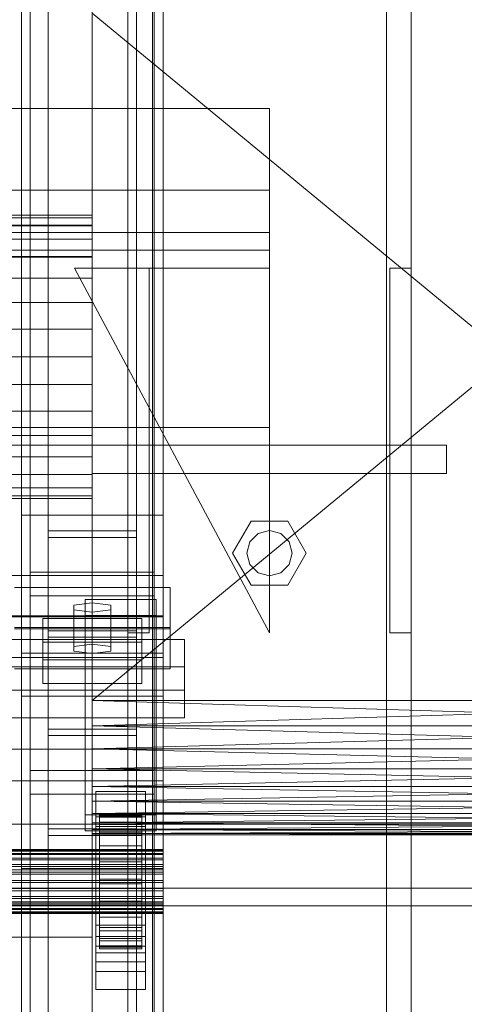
# Model space of a CAD drawing. Header units: millimetres. Extents: x -2233 to 61924, y -68080 to 6847.
# Tile 372 of 656: x 1460 to 1585, y -33416 to -33138. Entities that reach past the tile are written whole.
import ezdxf

# ---------------------------------------------------------------- set-up
doc = ezdxf.new("R2010")
doc.units = ezdxf.units.MM
for name, color, linetype, lineweight in [('COTAS_O', 1, 'Continuous', 0), ('frontal_C03', 7, 'Continuous', 0), ('frontal_secador', 7, 'Continuous', 0)]:
    doc.layers.add(name, color=color, linetype=linetype, lineweight=lineweight)
doc.dimstyles.new('R19_100', dxfattribs={"dimtxt": 250, "dimasz": 150, "dimexe": 150, "dimexo": 80, "dimgap": 100, "dimtad": 1, "dimtih": 1, "dimtoh": 1, "dimdsep": 46, "dimcen": 0.09, "dimadec": 0, "dimazin": 0, "dimtfac": 1, "dimtdec": 4, "dimtofl": 0, "dimtmove": 0, "dimatfit": 3, "dimfxl": 1, "dimtolj": 1, "dimtzin": 0, "dimarcsym": 0})

# ---------------------------------------------------------------- blocks, each defined once
blk = doc.blocks.new('DIM_R27_52')
at = {"layer": 'COTAS_O'}
for p, q in [((-1725, -33700), (-1575, -33655)), ((1725, -33700), (1575, -33655)), ((-1725, -34400), (-1725, -33700)), ((-1725, -33700), (1725, -33700)), ((-1725, -33700), (-1575, -33745)), ((1725, -33700), (1575, -33745)), ((1725, -34400), (1725, -33700))]:
    blk.add_line(p, q, dxfattribs=at)
blk.add_text('3450 O', height=250, dxfattribs=at).set_placement((0, -33600))

msp = doc.modelspace()

# ---------------------------------------------------------------- linework, layer by layer
at = {"layer": 'frontal_C03'}
for p, q in [((1500, -32314.944), (1500, -34875.113)), ((1500, -34879.011), (1500, -32318.841)), ((1467.5, -33340.464), (1467.5, -32745.504)), ((1492.5, -32745.504), (1492.5, -33340.464)), ((1467.5, -33366.821), (1467.5, -32771.861)), ((1492.5, -33366.821), (1492.5, -32771.861)), ((1480, -32849.435), (1480, -33196.342)), ((1480, -33205.325), (1480, -32858.418)), ((1490, -35975), (1490, -32996.942)), ((1497, -35975), (1497, -32996.942)), ((1563, -35975), (1563, -32996.942)), ((1570, -35975), (1570, -32996.942)), ((1460, -33278.176), (1460, -33008.685)), ((1500, -33008.685), (1500, -33278.176)), ((1462.5, -33350.274), (1462.5, -33024.805)), ((1497.5, -33024.805), (1497.5, -33350.274)), ((1462.5, -33357.011), (1462.5, -33031.542)), ((1497.5, -33357.011), (1497.5, -33031.542)), ((1460, -33317.154), (1460, -33047.663)), ((1500, -33317.154), (1500, -33047.663)), ((1460, -33329.281), (1460, -33059.789)), ((1500, -33059.789), (1500, -33329.281)), ((1460, -33378.004), (1460, -33108.512)), ((1500, -33378.004), (1500, -33108.512)), ((1480, -33118.927), (1480, -33465.833)), ((1480, -33474.816), (1480, -33127.91)), ((1430, -33163.387), (1530, -33163.387)), ((1530, -33163.387), (1530, -33186.434)), ((1530, -33163.387), (1530, -33198.434)), ((1530, -33186.434), (1430, -33186.434)), ((1530, -33198.434), (1530, -33186.434)), ((1480, -33196.342), (1440, -33196.342)), ((1480, -33205.325), (1480, -33196.342)), ((1530, -33198.434), (-1530, -33198.434)), ((1430, -33198.434), (1530, -33198.434)), ((1530, -33198.434), (1530, -33203.434)), ((1530, -33203.434), (-1530, -33203.434)), ((1530, -33203.434), (1530, -33253.434)), ((1440, -33205.325), (1480, -33205.325)), ((1530, -33311.434), (1475, -33208.434)), ((1475, -33208.434), (1530, -33208.434)), ((1490, -33311.434), (1490, -33208.434)), ((1490, -33208.434), (1496, -33208.434)), ((1496, -33311.434), (1496, -33208.434)), ((1530, -33208.434), (1530, -33311.434)), ((1564, -33311.434), (1564, -33208.434)), ((1564, -33208.434), (1570, -33208.434)), ((1570, -33311.434), (1570, -33208.434)), ((1530, -33253.434), (-1530, -33253.434)), ((1530, -33253.434), (1530, -33258.434)), ((1530, -33258.434), (-1530, -33258.434)), ((1480, -33258.434), (1580, -33258.434)), ((1480, -33266.434), (1480, -33258.434)), ((1580, -33266.434), (1580, -33258.434)), ((1480, -33266.434), (1580, -33266.434)), ((1490, -33266.434), (1497, -33266.434)), ((1490, -35975), (1490, -33266.434)), ((1497, -35975), (1497, -33266.434)), ((1497, -33266.434), (1563, -33266.434)), ((1563, -33266.434), (1570, -33266.434)), ((1563, -35975), (1563, -33266.434)), ((1570, -35975), (1570, -33266.434)), ((1500, -33278.176), (1460, -33278.176)), ((1460, -33278.176), (1460, -33317.154)), ((1460, -33547.668), (1460, -33278.176)), ((1500, -33317.154), (1500, -33278.176)), ((1500, -33278.176), (1500, -33547.668)), ((1519.6, -33288.934), (1524.8, -33279.927)), ((1524.8, -33279.927), (1535.2, -33279.927)), ((1526.8, -33283.391), (1530, -33282.534)), ((1530, -33282.534), (1533.2, -33283.391)), ((1535.2, -33279.927), (1540.4, -33288.934)), ((1467.5, -33312.65), (1467.5, -33282.68)), ((1467.5, -33282.68), (1492.5, -33282.68)), ((1467.5, -33282.68), (1467.5, -33338.657)), ((1492.5, -33284.487), (1467.5, -33284.487)), ((1467.5, -33284.487), (1467.5, -33310.844)), ((1467.5, -33879.447), (1467.5, -33284.487)), ((1492.5, -33282.68), (1492.5, -33312.65)), ((1492.5, -33338.657), (1492.5, -33282.68)), ((1492.5, -33310.844), (1492.5, -33284.487)), ((1492.5, -33284.487), (1492.5, -33879.447)), ((1524.457, -33285.734), (1526.8, -33283.391)), ((1533.2, -33283.391), (1535.543, -33285.734)), ((1523.6, -33288.934), (1524.457, -33285.734)), ((1535.543, -33285.734), (1536.4, -33288.934)), ((1524.8, -33297.94), (1519.6, -33288.934)), ((1524.457, -33292.134), (1523.6, -33288.934)), ((1540.4, -33288.934), (1535.2, -33297.94)), ((1536.4, -33288.934), (1535.543, -33292.134)), ((1526.8, -33294.476), (1524.457, -33292.134)), ((1535.543, -33292.134), (1533.2, -33294.476)), ((-1500, -33295.272), (1500, -33295.272)), ((1462.5, -33301.034), (1462.5, -33294.297)), ((1462.5, -33294.297), (1497.5, -33294.297)), ((1462.5, -33619.765), (1462.5, -33294.297)), ((1497.5, -33294.297), (1497.5, -33301.034)), ((1497.5, -33294.297), (1497.5, -33619.765)), ((1500, -33295.272), (1500, -33306.68)), ((1500, -33295.272), (1500, -33306.965)), ((1530, -33295.334), (1526.8, -33294.476)), ((1533.2, -33294.476), (1530, -33295.334)), ((1458, -33298.659), (1502, -33298.659)), ((1502, -33298.659), (1502, -33309.888)), ((1502, -33298.659), (1502, -33310.353)), ((1535.2, -33297.94), (1524.8, -33297.94)), ((1497.5, -33301.034), (1462.5, -33301.034)), ((1462.5, -33626.502), (1462.5, -33301.034)), ((1478, -33306.519), (1478, -33302.028)), ((1478, -33302.028), (1498, -33302.028)), ((1478, -33362.834), (1478, -33302.028)), ((1497.5, -33626.502), (1497.5, -33301.034)), ((1498, -33302.028), (1498, -33306.519)), ((1498, -33302.028), (1498, -33362.834)), ((1480, -33302.926), (1474.804, -33303.6)), ((1474.804, -33303.6), (1474.804, -33304.947)), ((1474.804, -33315.293), (1474.804, -33303.6)), ((1485.196, -33303.6), (1480, -33302.926)), ((1480, -33314.62), (1480, -33302.926)), ((1485.196, -33304.947), (1485.196, -33303.6)), ((1485.196, -33315.293), (1485.196, -33303.6)), ((1500, -33306.68), (-1500, -33306.68)), ((1500, -33306.965), (-1500, -33306.965)), ((1466, -33314.089), (1466, -33307.352)), ((1466, -33307.352), (1494, -33307.352)), ((1466, -33319.045), (1466, -33307.352)), ((1474.804, -33304.947), (1480, -33305.621)), ((1474.804, -33316.641), (1474.804, -33304.947)), ((1498, -33306.519), (1478, -33306.519)), ((1478, -33306.519), (1478, -33367.325)), ((1480, -33305.621), (1485.196, -33304.947)), ((1480, -33305.621), (1480, -33317.314)), ((1485.196, -33316.641), (1485.196, -33304.947)), ((1494, -33307.352), (1494, -33314.089)), ((1494, -33307.352), (1494, -33319.045)), ((1498, -33367.325), (1498, -33306.519)), ((1500, -33318.373), (1500, -33306.68)), ((1500, -33318.373), (1500, -33306.965)), ((1502, -33309.888), (1458, -33309.888)), ((1502, -33310.353), (1458, -33310.353)), ((1502, -33321.581), (1502, -33309.888)), ((1502, -33321.581), (1502, -33310.353)), ((1467.5, -33310.844), (1492.5, -33310.844)), ((1467.5, -33905.804), (1467.5, -33310.844)), ((1492.5, -33312.65), (1467.5, -33312.65)), ((1467.5, -33312.65), (1467.5, -33368.627)), ((1496, -33311.434), (1490, -33311.434)), ((1492.5, -33905.804), (1492.5, -33310.844)), ((1492.5, -33312.65), (1492.5, -33368.627)), ((1570, -33311.434), (1564, -33311.434)), ((1454, -33313.278), (1506, -33313.278)), ((1494, -33314.089), (1466, -33314.089)), ((1466, -33314.089), (1466, -33325.782)), ((1474.804, -33315.293), (1480, -33314.62)), ((1474.804, -33316.641), (1474.804, -33315.293)), ((1480, -33314.62), (1485.196, -33315.293)), ((1485.196, -33315.293), (1485.196, -33316.641)), ((1494, -33325.782), (1494, -33314.089)), ((1506, -33313.278), (1506, -33327.651)), ((1506, -33313.278), (1506, -33321.074)), ((-1500, -33318.373), (1500, -33318.373)), ((1460, -33317.154), (1500, -33317.154)), ((1460, -33586.646), (1460, -33317.154)), ((1480, -33317.314), (1474.804, -33316.641)), ((1485.196, -33316.641), (1480, -33317.314)), ((1500, -33586.646), (1500, -33317.154)), ((1506, -33321.074), (1454, -33321.074)), ((1494, -33319.045), (1466, -33319.045)), ((1466, -33319.045), (1466, -33325.782)), ((1494, -33325.782), (1494, -33319.045)), ((1506, -33335.447), (1506, -33321.074)), ((1458, -33321.581), (1502, -33321.581)), ((1466, -33325.782), (1494, -33325.782)), ((1506, -33327.651), (1454, -33327.651)), ((1500, -33329.281), (1460, -33329.281)), ((1460, -33329.281), (1460, -33378.004)), ((1460, -33598.772), (1460, -33329.281)), ((1500, -33378.004), (1500, -33329.281)), ((1500, -33329.281), (1500, -33598.772)), ((1506, -33335.447), (1506, -33327.651)), ((1454, -33335.447), (1506, -33335.447)), ((1492.5, -33338.657), (1467.5, -33338.657)), ((1467.5, -33338.657), (1467.5, -33368.627)), ((1467.5, -33366.821), (1467.5, -33340.464)), ((1467.5, -33340.464), (1492.5, -33340.464)), ((1492.5, -33368.627), (1492.5, -33338.657)), ((1492.5, -33340.464), (1492.5, -33366.821)), ((-1500, -33344.278), (1500, -33344.278)), ((1500, -33344.278), (1500, -33353.261)), ((1500, -33344.278), (1500, -33378.384)), ((1497.5, -33350.274), (1462.5, -33350.274)), ((1462.5, -33350.274), (1462.5, -33357.011)), ((1497.5, -33357.011), (1497.5, -33350.274)), ((1500, -33353.261), (-1500, -33353.261)), ((1500, -33387.367), (1500, -33353.261)), ((1462.5, -33357.011), (1497.5, -33357.011)), ((1481, -33358.936), (1481, -33356.241)), ((1481, -33356.241), (1495, -33356.241)), ((1481, -33397.168), (1481, -33356.241)), ((1495, -33356.241), (1495, -33358.936)), ((1495, -33356.241), (1495, -33397.168)), ((1495, -33358.936), (1481, -33358.936)), ((1481, -33358.936), (1481, -33399.863)), ((1495, -33399.863), (1495, -33358.936)), ((1498, -33362.834), (1478, -33362.834)), ((1478, -33362.834), (1478, -33367.325)), ((1482, -33372.651), (1482, -33362.657)), ((1482, -33362.657), (1482, -33363.478)), ((1482, -33362.657), (1494, -33362.657)), ((1482, -33363.131), (1482, -33362.657)), ((1482, -33372.875), (1482, -33363.131)), ((1482, -33363.131), (1494, -33363.131)), ((1482, -33364.866), (1482, -33363.131)), ((1494, -33363.478), (1494, -33362.657)), ((1494, -33362.657), (1494, -33372.651)), ((1494, -33362.657), (1494, -33363.131)), ((1494, -33363.131), (1494, -33372.875)), ((1494, -33363.131), (1494, -33364.866)), ((1498, -33367.325), (1498, -33362.834)), ((1481, -33366.122), (1481, -33363.428)), ((1481, -33363.428), (1495, -33363.428)), ((1481, -33404.355), (1481, -33363.428)), ((1482, -33373.04), (1482, -33363.478)), ((1482, -33363.478), (1482, -33365.536)), ((1482, -33363.478), (1494, -33363.478)), ((1482, -33373.697), (1482, -33364.866)), ((1482, -33364.866), (1494, -33364.866)), ((1482, -33367.745), (1482, -33364.866)), ((1482, -33374.015), (1482, -33365.536)), ((1482, -33365.536), (1482, -33368.693)), ((1482, -33365.536), (1494, -33365.536)), ((1494, -33365.536), (1494, -33363.478)), ((1494, -33363.478), (1494, -33373.04)), ((1494, -33364.866), (1494, -33373.697)), ((1494, -33364.866), (1494, -33367.745)), ((1494, -33368.693), (1494, -33365.536)), ((1494, -33365.536), (1494, -33374.015)), ((1495, -33363.428), (1495, -33366.122)), ((1495, -33363.428), (1495, -33404.355)), ((1492.5, -33366.821), (1467.5, -33366.821)), ((1467.5, -33368.627), (1492.5, -33368.627)), ((1478, -33367.325), (1498, -33367.325)), ((1495, -33366.122), (1481, -33366.122)), ((1481, -33366.122), (1481, -33407.05)), ((1482, -33375.061), (1482, -33367.745)), ((1482, -33367.745), (1494, -33367.745)), ((1482, -33371.571), (1482, -33367.745)), ((1482, -33375.51), (1482, -33368.693)), ((1482, -33368.693), (1482, -33372.732)), ((1482, -33368.693), (1494, -33368.693)), ((1494, -33367.745), (1494, -33375.061)), ((1494, -33367.745), (1494, -33371.571)), ((1494, -33372.732), (1494, -33368.693)), ((1494, -33368.693), (1494, -33375.51)), ((1495, -33407.05), (1495, -33366.122)), ((-1500, -33372.651), (1500, -33372.651)), ((-1500, -33372.875), (1500, -33372.875)), ((-1500, -33373.04), (1500, -33373.04)), ((-1500, -33373.697), (1500, -33373.697)), ((-1500, -33374.015), (1500, -33374.015)), ((1482, -33376.873), (1482, -33371.571)), ((1482, -33371.571), (1494, -33371.571)), ((1482, -33376.083), (1482, -33371.571)), ((1482, -33373.04), (1482, -33372.651)), ((1494, -33372.651), (1482, -33372.651)), ((1482, -33372.651), (1482, -33372.875)), ((1482, -33377.423), (1482, -33372.732)), ((1482, -33372.732), (1482, -33377.378)), ((1482, -33372.732), (1494, -33372.732)), ((1494, -33372.875), (1482, -33372.875)), ((1482, -33372.875), (1482, -33373.697)), ((1482, -33374.015), (1482, -33373.04)), ((1494, -33373.04), (1482, -33373.04)), ((1494, -33373.697), (1482, -33373.697)), ((1482, -33373.697), (1482, -33375.061)), ((1482, -33375.51), (1482, -33374.015)), ((1494, -33374.015), (1482, -33374.015)), ((1494, -33371.571), (1494, -33376.873)), ((1494, -33371.571), (1494, -33376.083)), ((1494, -33372.651), (1494, -33373.04)), ((1494, -33372.875), (1494, -33372.651)), ((1494, -33377.378), (1494, -33372.732)), ((1494, -33372.732), (1494, -33377.423)), ((1494, -33373.697), (1494, -33372.875)), ((1494, -33373.04), (1494, -33374.015)), ((1494, -33375.061), (1494, -33373.697)), ((1494, -33374.015), (1494, -33375.51)), ((1500, -33373.04), (1500, -33372.651)), ((1500, -33372.651), (1500, -33372.875)), ((1500, -33372.875), (1500, -33373.697)), ((1500, -33374.015), (1500, -33373.04)), ((1500, -33373.697), (1500, -33375.061)), ((1500, -33375.51), (1500, -33374.015)), ((-1500, -33375.061), (1500, -33375.061)), ((-1500, -33375.51), (1500, -33375.51)), ((-1500, -33376.873), (1500, -33376.873)), ((1494, -33375.061), (1482, -33375.061)), ((1482, -33375.061), (1482, -33376.873)), ((1482, -33377.423), (1482, -33375.51)), ((1494, -33375.51), (1482, -33375.51)), ((1482, -33379.011), (1482, -33376.083)), ((1482, -33376.083), (1494, -33376.083)), ((1482, -33380.975), (1482, -33376.083)), ((1494, -33376.873), (1482, -33376.873)), ((1482, -33376.873), (1482, -33379.011)), ((1494, -33376.873), (1494, -33375.061)), ((1494, -33375.51), (1494, -33377.423)), ((1494, -33376.083), (1494, -33379.011)), ((1494, -33376.083), (1494, -33380.975)), ((1494, -33379.011), (1494, -33376.873)), ((1500, -33375.061), (1500, -33376.873)), ((1500, -33377.423), (1500, -33375.51)), ((1500, -33376.873), (1500, -33379.011)), ((-1500, -33377.423), (1500, -33377.423)), ((1500, -33378.384), (-1500, -33378.384)), ((-1500, -33379.011), (1500, -33379.011)), ((1500, -33379.624), (-1500, -33379.624)), ((1460, -33378.004), (1500, -33378.004)), ((1460, -33647.495), (1460, -33378.004)), ((1482, -33377.378), (1482, -33379.624)), ((1494, -33377.378), (1482, -33377.378)), ((1482, -33377.378), (1482, -33382.316)), ((1482, -33379.624), (1482, -33377.423)), ((1494, -33377.423), (1482, -33377.423)), ((1494, -33379.011), (1482, -33379.011)), ((1482, -33379.011), (1482, -33381.328)), ((1482, -33379.624), (1494, -33379.624)), ((1482, -33381.963), (1482, -33379.624)), ((1494, -33379.624), (1494, -33377.378)), ((1494, -33382.316), (1494, -33377.378)), ((1494, -33377.423), (1494, -33379.624)), ((1494, -33381.328), (1494, -33379.011)), ((1494, -33379.624), (1494, -33381.963)), ((1500, -33379.624), (1500, -33377.423)), ((1500, -33647.495), (1500, -33378.004)), ((1500, -33387.367), (1500, -33378.384)), ((1500, -33379.011), (1500, -33381.328)), ((1500, -33381.963), (1500, -33379.624)), ((-1500, -33381.328), (1500, -33381.328)), ((-1500, -33381.963), (1500, -33381.963)), ((1482, -33381.328), (1482, -33380.975)), ((1482, -33380.975), (1494, -33380.975)), ((1482, -33385.912), (1482, -33380.975)), ((1494, -33381.328), (1482, -33381.328)), ((1482, -33381.328), (1482, -33383.667)), ((1482, -33384.28), (1482, -33381.963)), ((1482, -33381.963), (1482, -33382.316)), ((1494, -33381.963), (1482, -33381.963)), ((1482, -33382.316), (1482, -33387.207)), ((1482, -33382.316), (1494, -33382.316)), ((1494, -33380.975), (1494, -33381.328)), ((1494, -33380.975), (1494, -33385.912)), ((1494, -33383.667), (1494, -33381.328)), ((1494, -33382.316), (1494, -33381.963)), ((1494, -33381.963), (1494, -33384.28)), ((1494, -33387.207), (1494, -33382.316)), ((1500, -33381.328), (1500, -33383.667)), ((1500, -33384.28), (1500, -33381.963)), ((-1500, -33383.667), (1500, -33383.667)), ((-1500, -33384.28), (1500, -33384.28)), ((1482, -33383.667), (1482, -33385.912)), ((1494, -33383.667), (1482, -33383.667)), ((1482, -33383.667), (1482, -33385.868)), ((1482, -33386.418), (1482, -33384.28)), ((1482, -33384.28), (1482, -33387.207)), ((1494, -33384.28), (1482, -33384.28)), ((1494, -33385.912), (1494, -33383.667)), ((1494, -33385.868), (1494, -33383.667)), ((1494, -33387.207), (1494, -33384.28)), ((1494, -33384.28), (1494, -33386.418)), ((1500, -33383.667), (1500, -33385.868)), ((1500, -33386.418), (1500, -33384.28)), ((-1500, -33385.868), (1500, -33385.868)), ((-1500, -33386.418), (1500, -33386.418)), ((-1500, -33387.367), (1500, -33387.367)), ((-1500, -33387.781), (1500, -33387.781)), ((-1500, -33388.23), (1500, -33388.23)), ((1482, -33385.868), (1482, -33390.559)), ((1494, -33385.868), (1482, -33385.868)), ((1482, -33385.868), (1482, -33387.781)), ((1482, -33385.912), (1494, -33385.912)), ((1482, -33390.559), (1482, -33385.912)), ((1482, -33388.23), (1482, -33386.418)), ((1482, -33386.418), (1482, -33391.72)), ((1494, -33386.418), (1482, -33386.418)), ((1482, -33387.207), (1482, -33391.72)), ((1482, -33387.207), (1494, -33387.207)), ((1482, -33387.781), (1482, -33394.598)), ((1494, -33387.781), (1482, -33387.781)), ((1482, -33387.781), (1482, -33389.276)), ((1482, -33389.594), (1482, -33388.23)), ((1482, -33388.23), (1482, -33395.546)), ((1494, -33388.23), (1482, -33388.23)), ((1494, -33390.559), (1494, -33385.868)), ((1494, -33387.781), (1494, -33385.868)), ((1494, -33385.912), (1494, -33390.559)), ((1494, -33391.72), (1494, -33386.418)), ((1494, -33386.418), (1494, -33388.23)), ((1494, -33391.72), (1494, -33387.207)), ((1494, -33394.598), (1494, -33387.781)), ((1494, -33389.276), (1494, -33387.781)), ((1494, -33395.546), (1494, -33388.23)), ((1494, -33388.23), (1494, -33389.594)), ((1500, -33385.868), (1500, -33387.781)), ((1500, -33388.23), (1500, -33386.418)), ((1500, -33387.781), (1500, -33389.276)), ((1500, -33389.594), (1500, -33388.23)), ((-1500, -33389.276), (1500, -33389.276)), ((-1500, -33389.594), (1500, -33389.594)), ((-1500, -33390.251), (1500, -33390.251)), ((-1500, -33390.416), (1500, -33390.416)), ((-1500, -33390.64), (1500, -33390.64)), ((1440, -33388.418), (1480, -33388.418)), ((1480, -33388.418), (1480, -33397.401)), ((1480, -33388.418), (1480, -33735.325)), ((1482, -33389.276), (1482, -33397.754)), ((1494, -33389.276), (1482, -33389.276)), ((1482, -33389.276), (1482, -33390.251)), ((1482, -33390.416), (1482, -33389.594)), ((1482, -33389.594), (1482, -33398.425)), ((1494, -33389.594), (1482, -33389.594)), ((1482, -33390.251), (1482, -33399.813)), ((1494, -33390.251), (1482, -33390.251)), ((1482, -33390.251), (1482, -33390.64)), ((1482, -33390.64), (1482, -33390.416)), ((1482, -33390.416), (1482, -33400.16)), ((1494, -33390.416), (1482, -33390.416)), ((1482, -33390.559), (1494, -33390.559)), ((1482, -33394.598), (1482, -33390.559)), ((1482, -33390.64), (1482, -33400.634)), ((1494, -33390.64), (1482, -33390.64)), ((1494, -33397.754), (1494, -33389.276)), ((1494, -33390.251), (1494, -33389.276)), ((1494, -33398.425), (1494, -33389.594)), ((1494, -33389.594), (1494, -33390.416)), ((1494, -33399.813), (1494, -33390.251)), ((1494, -33390.64), (1494, -33390.251)), ((1494, -33400.16), (1494, -33390.416)), ((1494, -33390.416), (1494, -33390.64)), ((1494, -33390.559), (1494, -33394.598)), ((1494, -33400.634), (1494, -33390.64)), ((1500, -33389.276), (1500, -33390.251)), ((1500, -33390.416), (1500, -33389.594)), ((1500, -33390.251), (1500, -33390.64)), ((1500, -33390.64), (1500, -33390.416)), ((1482, -33391.72), (1482, -33395.546)), ((1482, -33391.72), (1494, -33391.72)), ((1494, -33395.546), (1494, -33391.72)), ((1481, -33404.351), (1481, -33394.02)), ((1481, -33394.02), (1495, -33394.02)), ((1481, -33401.816), (1481, -33394.02)), ((1482, -33394.598), (1494, -33394.598)), ((1482, -33397.754), (1482, -33394.598)), ((1482, -33395.546), (1482, -33398.425)), ((1482, -33395.546), (1494, -33395.546)), ((1494, -33394.598), (1494, -33397.754)), ((1494, -33398.425), (1494, -33395.546)), ((1495, -33394.02), (1495, -33404.351)), ((1495, -33394.02), (1495, -33401.816)), ((1480, -33397.401), (1440, -33397.401)), ((1480, -33744.308), (1480, -33397.401)), ((1495, -33397.168), (1481, -33397.168)), ((1481, -33397.168), (1481, -33399.863)), ((1482, -33397.754), (1494, -33397.754)), ((1482, -33399.813), (1482, -33397.754)), ((1482, -33398.425), (1482, -33400.16)), ((1482, -33398.425), (1494, -33398.425)), ((1494, -33397.754), (1494, -33399.813)), ((1494, -33400.16), (1494, -33398.425)), ((1495, -33399.863), (1495, -33397.168)), ((1481, -33399.863), (1495, -33399.863)), ((1495, -33401.816), (1481, -33401.816)), ((1481, -33401.816), (1481, -33412.147)), ((1482, -33399.813), (1494, -33399.813)), ((1482, -33400.634), (1482, -33399.813)), ((1482, -33400.16), (1482, -33400.634)), ((1482, -33400.16), (1494, -33400.16)), ((1482, -33400.634), (1494, -33400.634)), ((1494, -33399.813), (1494, -33400.634)), ((1494, -33400.634), (1494, -33400.16)), ((1495, -33412.147), (1495, -33401.816)), ((1481, -33404.351), (1481, -33412.147)), ((1495, -33404.355), (1481, -33404.355)), ((1481, -33404.355), (1481, -33407.05)), ((1495, -33412.147), (1495, -33404.351)), ((1495, -33407.05), (1495, -33404.355)), ((1481, -33407.05), (1495, -33407.05)), ((1481, -33412.147), (1495, -33412.147))]:
    msp.add_line(p, q, dxfattribs=at)
at = {"layer": 'frontal_secador'}
for p, q in [((1480, -33098.5), (1480, -33359)), ((1480, -33354.82), (1480, -33098.5)), ((1480, -33330.5), (1480, -33117.12)), ((1480, -33354.82), (1480, -33117.12)), ((1480, -33122.82), (1480, -33337.72)), ((1480, -33122.82), (1480, -33359)), ((1480, -33330.5), (1480, -33129.28)), ((1480, -33136.5), (1480, -33337.72)), ((1480, -33330.5), (1480, -33136.5)), ((1715, -33330.5), (1480, -33136.5)), ((1715, -33136.5), (1480, -33330.5)), ((1480, -33193.5), (1325, -33193.5)), ((1480, -33194.269), (1480, -33193.5)), ((1480, -33194.269), (1325, -33194.269)), ((1480, -33196.545), (1480, -33194.269)), ((1480, -33196.545), (1325, -33196.545)), ((1480, -33200.241), (1480, -33196.545)), ((1480, -33200.241), (1325, -33200.241)), ((1480, -33205.216), (1480, -33200.241)), ((1480, -33205.216), (1325, -33205.216)), ((1480, -33211.277), (1480, -33205.216)), ((1480, -33211.277), (1325, -33211.277)), ((1480, -33218.193), (1480, -33211.277)), ((1480, -33218.193), (1325, -33218.193)), ((1480, -33225.696), (1480, -33218.193)), ((1480, -33225.696), (1325, -33225.696)), ((1480, -33233.5), (1480, -33225.696)), ((1325, -33233.5), (1480, -33233.5)), ((1480, -33241.304), (1480, -33233.5)), ((1480, -33241.304), (1325, -33241.304)), ((1480, -33241.304), (1480, -33248.807)), ((1480, -33248.807), (1325, -33248.807)), ((1480, -33248.807), (1480, -33255.723)), ((1480, -33255.723), (1325, -33255.723)), ((1480, -33255.723), (1480, -33261.784)), ((1480, -33261.784), (1325, -33261.784)), ((1480, -33261.784), (1480, -33266.759)), ((1480, -33266.759), (1325, -33266.759)), ((1480, -33266.759), (1480, -33270.455)), ((1480, -33270.455), (1325, -33270.455)), ((1480, -33270.455), (1480, -33272.731)), ((1480, -33272.731), (1325, -33272.731)), ((1480, -33273.5), (1325, -33273.5)), ((1480, -33272.731), (1480, -33273.5)), ((1480, -33337.72), (1480, -33330.5)), ((1480, -33344.18), (1480, -33330.5)), ((1480, -33354.82), (1480, -33330.5)), ((1715, -33337.72), (1480, -33330.5)), ((1715, -33330.5), (1480, -33330.5)), ((1715, -33330.5), (1480, -33337.72)), ((1480, -33337.72), (1480, -33349.88)), ((1480, -33344.18), (1480, -33337.72)), ((1480, -33337.72), (1480, -33359)), ((1715, -33344.18), (1480, -33337.72)), ((1715, -33337.72), (1480, -33337.72)), ((1715, -33337.72), (1480, -33344.18)), ((1480, -33349.88), (1480, -33344.18)), ((1480, -33354.82), (1480, -33344.18)), ((1715, -33349.88), (1480, -33344.18)), ((1715, -33344.18), (1480, -33344.18)), ((1715, -33344.18), (1480, -33349.88)), ((1480, -33349.88), (1480, -33359)), ((1480, -33354.82), (1480, -33349.88)), ((1715, -33354.82), (1480, -33349.88)), ((1715, -33349.88), (1480, -33349.88)), ((1715, -33349.88), (1480, -33354.82)), ((1480, -33359), (1480, -33354.82)), ((1480, -33362.42), (1480, -33354.82)), ((1480, -33366.98), (1480, -33354.82)), ((1715, -33359), (1480, -33354.82)), ((1715, -33354.82), (1480, -33354.82)), ((1715, -33354.82), (1480, -33359)), ((1480, -33359), (1480, -33365.08)), ((1480, -33362.42), (1480, -33359)), ((1480, -33359), (1480, -33368.12)), ((1480, -33359), (1480, -33366.98)), ((1715, -33362.42), (1480, -33359)), ((1715, -33359), (1480, -33359)), ((1715, -33359), (1480, -33362.42)), ((1480, -33365.08), (1480, -33362.42)), ((1480, -33366.98), (1480, -33362.42)), ((1715, -33365.08), (1480, -33362.42)), ((1715, -33362.42), (1480, -33362.42)), ((1715, -33362.42), (1480, -33365.08)), ((1440, -33365.5), (1710, -33365.5)), ((1480, -33365.08), (1480, -33368.12)), ((1480, -33366.98), (1480, -33365.08)), ((1715, -33366.98), (1480, -33365.08)), ((1715, -33365.08), (1480, -33365.08)), ((1715, -33365.08), (1480, -33366.98)), ((1480, -33368.5), (1480, -33366.98)), ((1480, -33366.98), (1480, -33368.12)), ((1715, -33368.12), (1480, -33366.98)), ((1715, -33366.98), (1480, -33366.98)), ((1715, -33366.98), (1480, -33368.12)), ((1480, -33368.12), (1480, -33368.5)), ((1715, -33368.5), (1480, -33368.12)), ((1715, -33368.12), (1480, -33368.12)), ((1715, -33368.12), (1480, -33368.5)), ((1480, -33368.5), (1715, -33368.5)), ((1325, -33383.5), (2125, -33383.5)), ((1440, -33383.5), (1710, -33383.5)), ((1325, -33388.5), (2125, -33388.5))]:
    msp.add_line(p, q, dxfattribs=at)

# ---------------------------------------------------------------- dimensions: what is measured, and where the dimension line sits
at = {"layer": 'COTAS_O'}
dim = msp.add_aligned_dim(p1=(-1725, -34400), p2=(1725, -34400), distance=700, text='<> O', dimstyle='R19_100', dxfattribs=at)
dim.commit()
dim.dimension.update_dxf_attribs({"geometry": 'DIM_R27_52', "text_midpoint": (0, -33700)})

doc.saveas('drawing.dxf')
